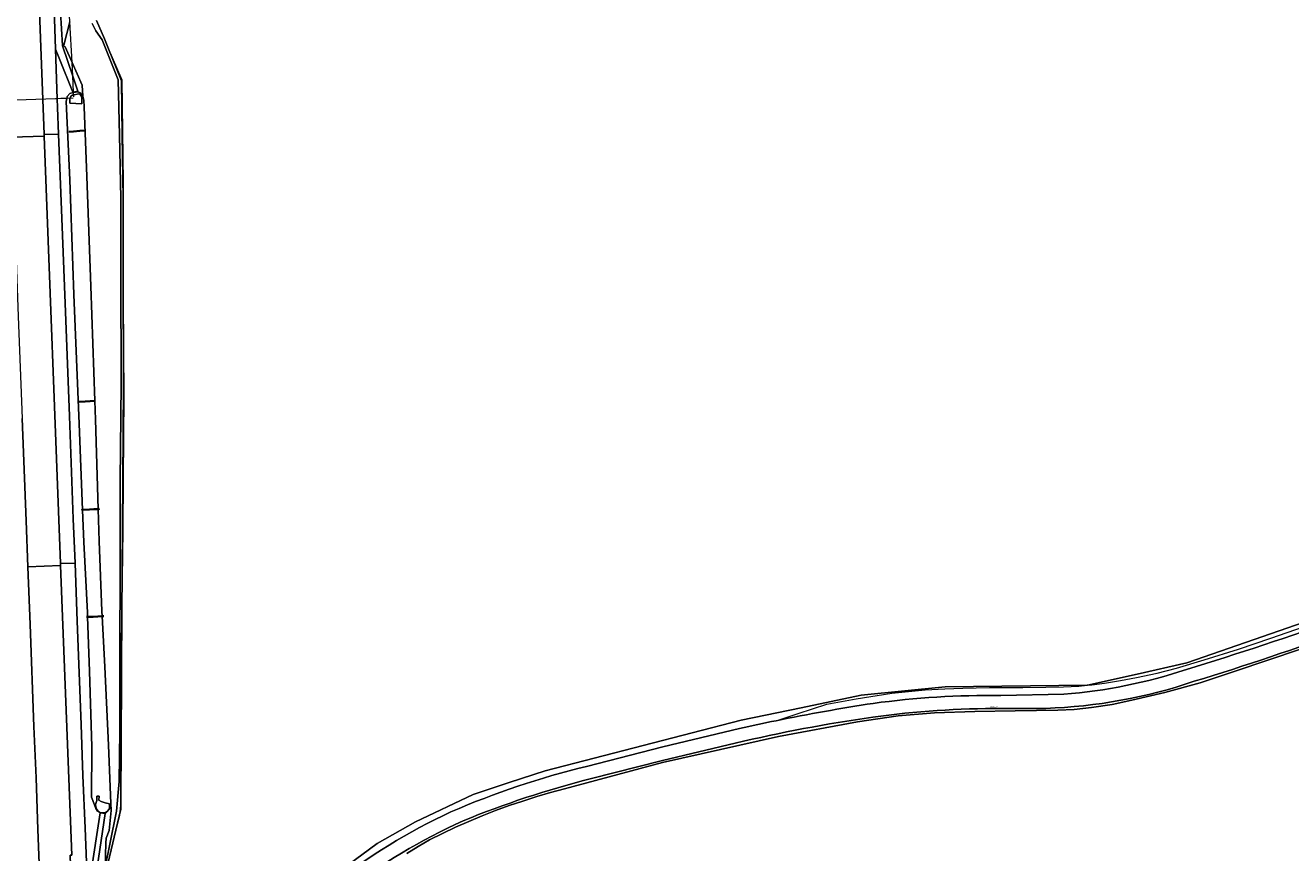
# Model space of a CAD drawing. Header units: metres. Extents: x 197700 to 204338, y 317132 to 325229.
# Tile 457 of 656: x 201356 to 201650, y 318921 to 319114. Entities that reach past the tile are written whole.
import ezdxf
from ezdxf.enums import TextEntityAlignment as Align

# ---------------------------------------------------------------- set-up
doc = ezdxf.new("R2010")
doc.units = ezdxf.units.M
for name, color, linetype, lineweight in [('B-WE-FV-GELEIDING_WILDRASTER-G', 80, 'Continuous', 18), ('B-WE-GK-BESCHOEIING-G', 130, 'GK-BESCHOEIING', 35), ('B-WE-GR-BOUWLAND-GV', 80, 'Continuous', 13), ('B-WE-GR-GRAS-GV', 60, 'Continuous', 13), ('B-WE-IE-TERREINAFSCHEIDING_KUNSTMATIG_HEKWERK-G', 20, 'IE-TERREINAFSCHEIDING-KUNSTMATIG', 18), ('B-WE-IE-TERREINAFSCHEIDING_KUNSTMATIG_MUUR-GV', 90, 'Continuous', 18), ('B-WE-KW-KUNSTWERK_DUIKER-G', 170, 'Continuous', 18), ('B-WE-OG-TERREIN_CULTUURSCHEIDING-GV', 7, 'Continuous', 18), ('B-WE-OG-TOPOGRAFIE-T18', 10, 'Continuous', 18), ('B-WE-OG-WATER_GREPPEL-GV', 160, 'Continuous', 18), ('B-WE-VH-ONVERHARD-GV', 252, 'Continuous', 18), ('B-WE-VH-VERHARDING_ASFALT-GV', 252, 'Continuous', 18), ('B-WE-VH-VERHARDING_BETONSTRAATSTEEN-GV', 252, 'Continuous', 18), ('B-WE-VH-VERHARDING_GRASBETONSTEEN-GV', 70, 'Continuous', 18)]:
    doc.layers.add(name, color=color, linetype=linetype, lineweight=lineweight)
doc.styles.add('NLCS-ISO-M200-T18', font='NLCS-ISO.ttf', dxfattribs={"height": 0.36})
doc.linetypes.add('GK-BESCHOEIING', pattern='A,30,-5,[1,NLCS.SHX,S=1,R=0,X=0,Y=0],-5', length=40)
doc.linetypes.add('IE-TERREINAFSCHEIDING-KUNSTMATIG', pattern='A,4,[82,NLCS.SHX,S=0.75,R=90,X=0,Y=0],4,-2', length=10)

msp = doc.modelspace()

# ---------------------------------------------------------------- linework, layer by layer
at = {"layer": 'B-WE-FV-GELEIDING_WILDRASTER-G'}
for points in [[(201375.133, 319108.545), (201374.338, 319110.479), (201372.494, 319114.685)], [(201375.639, 318895.849), (201375.033, 318900.238), (201373.482, 318911.47), (201374.778, 318916.9), (201378.173, 318931.243), (201378.162, 318937.5), (201378.156, 318949.414), (201378.334, 318967.609), (201378.489, 318986.43), (201378.652, 319007.626), (201378.828, 319029.764), (201378.742, 319055.934), (201378.736, 319073.311), (201378.522, 319088.156), (201378.353, 319100.715), (201375.133, 319108.545)]]:
    msp.add_lwpolyline(points, dxfattribs=at)
at = {"layer": 'B-WE-GK-BESCHOEIING-G'}
for points in [[(201366.087, 319088.83), (201367.199, 319088.92), (201368.66, 319089.039), (201369.805, 319089.132)], [(201368.451, 319026.003), (201369.904, 319026.085), (201371.043, 319026.149), (201372.098, 319026.208), (201372.114, 319026.209)], [(201369, 319000.848), (201369.269, 319000.864), (201370.879, 319000.96), (201371.922, 319001.022), (201372.906, 319001.08), (201373.174, 319001.096)], [(201370.201, 318975.969), (201370.454, 318975.98), (201371.755, 318976.037), (201372.856, 318976.086), (201373.828, 318976.129), (201374.242, 318976.147)]]:
    msp.add_lwpolyline(points, dxfattribs=at)
at = {"layer": 'B-WE-GR-BOUWLAND-GV'}
for points in [[(201372.494, 319114.685), (201374.338, 319110.479), (201375.133, 319108.545), (201378.353, 319100.715), (201378.522, 319088.156), (201378.736, 319073.311), (201378.742, 319055.934), (201378.828, 319029.764), (201378.652, 319007.626), (201378.489, 318986.43), (201378.334, 318967.609), (201378.156, 318949.414), (201378.162, 318937.5), (201378.173, 318931.243), (201374.778, 318916.9)], [(201430.987, 318918.203), (201437.815, 318923.263), (201446.705, 318928.343), (201460.146, 318934.693), (201468.507, 318937.445), (201476.868, 318940.197), (201499.675, 318946.071), (201522.482, 318951.944), (201536.407, 318954.866), (201550.332, 318957.787), (201569.92, 318959.694), (201602.911, 318960.075), (201603.033, 318960.086), (201614.564, 318962.684), (201626.138, 318965.291), (201672.871, 318981.472)]]:
    msp.add_lwpolyline(points, dxfattribs=at)
at = {"layer": 'B-WE-GR-GRAS-GV'}
msp.add_lwpolyline([(201660.165, 318971.012), (201637.398, 318963.351), (201629.188, 318960.659), (201620.969, 318958.384), (201613.321, 318956.612), (201608.756, 318955.59), (201603.939, 318954.927), (201599.897, 318954.446), (201596.083, 318954.288), (201586.153, 318954.15), (201576.802, 318953.991), (201567.448, 318953.675), (201558.956, 318953.005), (201549.517, 318951.604), (201531.181, 318948.176), (201504.162, 318942.127), (201481.396, 318935.978), (201478.141, 318935.112), (201474.907, 318934.173), (201471.695, 318933.161), (201468.506, 318932.078), (201465.343, 318930.923), (201462.207, 318929.697), (201459.099, 318928.401), (201456.021, 318927.036), (201452.975, 318925.601), (201449.962, 318924.099), (201447.302, 318922.558), (201444.671, 318920.968)], dxfattribs=at)
at = {"layer": 'B-WE-IE-TERREINAFSCHEIDING_KUNSTMATIG_HEKWERK-G'}
for points in [[(201376.289, 318882.586), (201376.926, 318886.614), (201374.239, 318906.812), (201373.476, 318911.567), (201377.97, 318929.903), (201378.254, 318932.876), (201378.392, 318961.575), (201378.487, 318979.229), (201378.684, 318996.13), (201378.787, 319008.22), (201378.944, 319027.17), (201378.832, 319049.737), (201378.821, 319067.828), (201378.775, 319077.026), (201378.487, 319100.857), (201375.218, 319108.377), (201375.147, 319108.548)], [(201603.033, 318960.086), (201604.033, 318960.175), (201606.935, 318960.544), (201610.687, 318961.154), (201614.443, 318961.887), (201619.198, 318962.891), (201623.694, 318964.039), (201630.118, 318966.006), (201638.143, 318968.496), (201645.655, 318971.069), (201657.077, 318974.97), (201667.092, 318978.589), (201673.946, 318981.32)], [(201660.165, 318971.012), (201637.398, 318963.351), (201629.188, 318960.659), (201620.969, 318958.384), (201613.321, 318956.612), (201608.756, 318955.59), (201603.939, 318954.927), (201599.897, 318954.446), (201596.083, 318954.288), (201586.153, 318954.15), (201576.802, 318953.991), (201567.448, 318953.675), (201558.956, 318953.005), (201549.517, 318951.604), (201531.181, 318948.176), (201504.162, 318942.127), (201481.396, 318935.978), (201478.141, 318935.112), (201474.907, 318934.173), (201471.695, 318933.161), (201468.506, 318932.078), (201465.343, 318930.923), (201462.207, 318929.697), (201459.099, 318928.401), (201456.021, 318927.036), (201452.975, 318925.601), (201449.962, 318924.099), (201447.302, 318922.558), (201444.671, 318920.968)], [(201535.741, 318953.504), (201542.364, 318955.648), (201549.193, 318956.946), (201557.507, 318958.207), (201565.291, 318959.04), (201569.826, 318959.286), (201573.991, 318959.403), (201580.23, 318959.558), (201587.992, 318959.541), (201593.33, 318959.612), (201597.396, 318959.746), (201601.024, 318959.907), (201602.911, 318960.075)], [(201602.911, 318960.075), (201603.033, 318960.086)], [(201530.59, 318951.837), (201535.741, 318953.504)]]:
    msp.add_lwpolyline(points, dxfattribs=at)
at = {"layer": 'B-WE-IE-TERREINAFSCHEIDING_KUNSTMATIG_MUUR-GV'}
msp.add_lwpolyline([(201364.144, 319116.627), (201364.588, 319108.933), (201364.689, 319108.933), (201364.895, 319108.944), (201366.334, 319114.415)], dxfattribs=at)
at = {"layer": 'B-WE-KW-KUNSTWERK_DUIKER-G'}
for points in [[(201367.25, 319096.999), (201367.198, 319097.989), (201367.193, 319098.082), (201367.001, 319101.736), (201366.831, 319104.955), (201366.334, 319114.415), (201366.092, 319119.014), (201366.07, 319119.422), (201366.037, 319120.055), (201365.888, 319122.889), (201365.845, 319123.704), (201365.366, 319132.806), (201365.296, 319134.138), (201365.176, 319136.414), (201365.089, 319138.067), (201365.074, 319138.361), (201364.791, 319143.732), (201364.499, 319149.292), (201364.328, 319152.54), (201364.265, 319153.737), (201364.248, 319154.048), (201364.232, 319154.36)], [(201367.117, 319096.66), (201367.085, 319096.659), (201365.617, 319096.606), (201364.199, 319096.556), (201363.392, 319096.527), (201362.994, 319096.512), (201356.17, 319096.268), (201352.832, 319096.149), (201352.415, 319096.134), (201350.086, 319096.051), (201349.892, 319096.044), (201347.438, 319095.956), (201347.019, 319095.941), (201343.687, 319095.822), (201340.329, 319095.702), (201340.034, 319095.691), (201339.503, 319095.672), (201338.659, 319095.642), (201337.549, 319095.602), (201336.259, 319095.556)]]:
    msp.add_lwpolyline(points, dxfattribs=at)
at = {"layer": 'B-WE-OG-TERREIN_CULTUURSCHEIDING-GV'}
for points in [[(201672.871, 318981.472), (201626.138, 318965.291), (201614.564, 318962.684), (201603.033, 318960.086), (201602.911, 318960.075), (201569.92, 318959.694), (201550.332, 318957.787), (201536.407, 318954.866), (201522.482, 318951.944), (201499.675, 318946.071), (201476.868, 318940.197), (201468.507, 318937.445), (201460.146, 318934.693), (201446.705, 318928.343), (201437.815, 318923.263), (201430.987, 318918.203), (201424.159, 318913.143), (201421.54, 318910.77), (201418.807, 318908.263), (201417.256, 318906.871), (201413.05, 318903.049), (201401.726, 318890.137)], [(201444.671, 318920.968), (201447.302, 318922.558), (201449.962, 318924.099), (201452.975, 318925.601), (201456.021, 318927.036), (201459.099, 318928.401), (201462.207, 318929.697), (201465.343, 318930.923), (201468.506, 318932.078), (201471.695, 318933.161), (201474.907, 318934.173), (201478.141, 318935.112), (201481.396, 318935.978), (201504.162, 318942.127), (201531.181, 318948.176), (201549.517, 318951.604), (201558.956, 318953.005), (201567.448, 318953.675), (201576.802, 318953.991), (201586.153, 318954.15), (201596.083, 318954.288), (201599.897, 318954.446), (201603.939, 318954.927), (201608.756, 318955.59), (201613.321, 318956.612), (201620.969, 318958.384), (201629.188, 318960.659), (201637.398, 318963.351), (201660.165, 318971.012)], [(201582.851, 318957.724), (201597.485, 318958)], [(201593.289, 318954.71), (201583.067, 318954.69)], [(201486.515, 318941.214), (201504.257, 318945.79), (201522.088, 318950.015)], [(201521.044, 318946.624), (201504.168, 318942.59), (201487.355, 318938.302)]]:
    msp.add_lwpolyline(points, dxfattribs=at)
for points in [[(201626.011, 318963.779, 0.0138442), (201661.893, 318975.678)], [(201663.123, 318972.914, -0.0153116), (201627.822, 318960.999)], [(201597.485, 318958, 0.0620784), (201626.011, 318963.779)], [(201627.822, 318960.999, -0.0733486), (201593.289, 318954.71)], [(201530.59, 318951.837, -0.0123718), (201553.185, 318955.876)], [(201553.185, 318955.876, -0.0359367), (201582.851, 318957.724)], [(201553.065, 318952.681, 0.021208), (201521.044, 318946.624)], [(201583.067, 318954.69, 0.0336984), (201553.065, 318952.681)], [(201522.088, 318950.015, -0.0046428), (201530.59, 318951.837)], [(201454.922, 318930.62, -0.0427339), (201486.515, 318941.214)], [(201487.355, 318938.302, 0.0346927), (201457.774, 318928.552)], [(201427.143, 318913.604, -0.056486), (201454.922, 318930.62)], [(201457.774, 318928.552, 0.0578511), (201430.134, 318911.952)]]:
    msp.add_lwpolyline(points, format="xyb", dxfattribs=at)
at = {"layer": 'B-WE-OG-WATER_GREPPEL-GV'}
for points in [[(201369.296, 319097.129), (201368.745, 319097.876), (201368.19, 319098.125), (201367.198, 319097.989), (201367.113, 319097.977), (201366.305, 319097.752), (201365.688, 319097.034), (201365.617, 319096.606), (201365.49, 319095.848), (201366.338, 319077.679), (201367.261, 319051.015), (201368.474, 319020.922), (201369.269, 319000.864), (201369.565, 318993.403), (201370.417, 318976.981), (201370.454, 318975.98), (201370.917, 318963.376), (201371.453, 318945.795), (201371.385, 318934.017), (201372.013, 318932.247), (201372.396, 318931.414), (201372.765, 318930.783), (201373.29, 318930.47), (201374.14, 318930.334), (201374.533, 318930.347), (201374.86, 318930.557), (201375.466, 318931.2), (201375.716, 318931.915), (201375.851, 318932.615), (201375.278, 318946.14), (201374.47, 318964.38), (201373.828, 318976.129), (201373.763, 318977.312), (201373.144, 318993.587), (201372.906, 319001.08), (201372.244, 319021.883), (201372.098, 319026.208), (201371.196, 319052.888), (201370.24, 319078.433), (201369.682, 319094.602), (201369.53, 319096.184)], [(201366.276, 319095.499), (201366.302, 319096.452), (201366.573, 319097.116), (201366.915, 319097.381), (201368.42, 319097.697), (201368.704, 319097.473), (201369.099, 319096.876), (201369.12, 319095.317)], [(201373.576, 318933.056), (201374.562, 318932.765), (201375.538, 318932.501), (201375.549, 318931.882), (201375.503, 318931.42), (201375.065, 318930.813), (201374.5, 318930.387), (201373.291, 318930.513), (201372.988, 318930.71), (201372.624, 318931.15), (201372.366, 318931.8), (201372.272, 318932.381), (201372.569, 318933.247), (201372.575, 318934.285), (201373.095, 318934.302), (201373.092, 318933.349)]]:
    msp.add_lwpolyline(points, close=True, dxfattribs=at)
at = {"layer": 'B-WE-VH-ONVERHARD-GV'}
for points in [[(201366.334, 319114.415), (201364.895, 319108.944), (201364.689, 319108.933), (201365.2, 319108.562), (201366.831, 319104.955), (201369.209, 319099.698), (201369.296, 319097.129), (201369.53, 319096.184), (201369.682, 319094.602), (201370.24, 319078.433), (201371.196, 319052.888), (201372.098, 319026.208), (201372.244, 319021.883), (201372.906, 319001.08), (201373.144, 318993.587), (201373.763, 318977.312), (201373.828, 318976.129), (201374.47, 318964.38), (201375.278, 318946.14), (201375.851, 318932.615), (201375.911, 318930.92), (201375.427, 318926.279), (201374.783, 318924.516), (201374.694, 318923.338), (201374.491, 318917.768), (201375.596, 318923.126), (201377.166, 318930.798), (201377.82, 318937.691), (201377.91, 318949.49), (201377.964, 318967.72), (201377.988, 318987.439), (201378.043, 319007.607), (201378.24, 319030.239), (201378.141, 319055.878), (201378.18, 319073.387), (201377.882, 319088.021), (201377.589, 319100.878), (201373.822, 319110.186), (201372.33, 319112.312), (201371.471, 319114.041)], [(201374.778, 318916.9), (201378.173, 318931.243), (201378.162, 318937.5), (201378.156, 318949.414), (201378.334, 318967.609), (201378.489, 318986.43), (201378.652, 319007.626), (201378.828, 319029.764), (201378.742, 319055.934), (201378.736, 319073.311), (201378.522, 319088.156), (201378.353, 319100.715), (201375.133, 319108.545), (201374.338, 319110.479), (201372.494, 319114.685)], [(201371.471, 319114.041), (201372.33, 319112.312), (201373.822, 319110.186), (201377.589, 319100.878), (201377.882, 319088.021), (201378.18, 319073.387), (201378.141, 319055.878), (201378.24, 319030.239), (201378.043, 319007.607), (201377.988, 318987.439), (201377.964, 318967.72), (201377.91, 318949.49), (201377.82, 318937.691), (201377.166, 318930.798), (201375.596, 318923.126), (201374.491, 318917.768), (201374.694, 318923.338), (201374.783, 318924.516), (201375.427, 318926.279), (201375.911, 318930.92), (201375.851, 318932.615), (201375.716, 318931.915), (201375.466, 318931.2), (201374.86, 318930.557), (201374.533, 318930.347), (201374.14, 318930.334), (201373.29, 318930.47), (201372.765, 318930.783), (201372.396, 318931.414), (201372.013, 318932.247), (201371.385, 318934.017), (201371.453, 318945.795), (201370.917, 318963.376), (201370.454, 318975.98), (201370.417, 318976.981), (201369.565, 318993.403), (201369.269, 319000.864), (201368.474, 319020.922), (201367.261, 319051.015), (201366.338, 319077.679), (201365.49, 319095.848), (201365.617, 319096.606), (201365.688, 319097.034), (201366.305, 319097.752), (201367.113, 319097.977), (201367.198, 319097.989), (201368.19, 319098.125), (201368.745, 319097.876), (201369.296, 319097.129), (201369.209, 319099.698), (201366.831, 319104.955), (201365.2, 319108.562), (201364.689, 319108.933), (201364.588, 319108.933), (201364.592, 319108.86), (201367.001, 319101.736), (201368.171, 319098.275), (201367.193, 319098.082), (201367.03, 319098.05), (201363.813, 319105.971), (201362.98, 319108.021), (201363.392, 319096.527), (201363.464, 319094.507), (201363.703, 319088.291), (201364.38, 319070.682), (201365.266, 319046.979), (201366.214, 319022.661), (201367.123, 318998.833), (201367.523, 318988.475), (201368.043, 318975.021), (201368.963, 318950.975), (201369.364, 318939.12), (201369.863, 318926.851), (201370.333, 318914.982)], [(201359.308, 318914.569), (201358.888, 318926.561), (201358.444, 318938.578), (201357.968, 318950.49), (201357.069, 318974.206), (201356.557, 318987.628), (201356.15, 318998.306), (201355.223, 319022.105)], [(201371.146, 318915.743), (201373.368, 318930.426), (201374.514, 318930.231), (201371.707, 318911.373)]]:
    msp.add_lwpolyline(points, dxfattribs=at)
at = {"layer": 'B-WE-VH-VERHARDING_ASFALT-GV'}
for points in [[(201351.657, 319116.918), (201352.415, 319096.134), (201352.483, 319094.255), (201352.74, 319087.555), (201360.34, 319087.846), (201360.327, 319088.197), (201357.36, 319165.684), (201359.712, 319165.774), (201357.85, 319187.824), (201348.88, 319187.48), (201349.773, 319165.355), (201350.668, 319142.391), (201350.863, 319137.552), (201350.889, 319136.908), (201350.901, 319136.595), (201350.935, 319135.753), (201350.965, 319134.958), (201351.057, 319132.562), (201351.121, 319130.902), (201351.469, 319121.832), (201351.501, 319120.984), (201351.594, 319118.569), (201351.618, 319117.943), (201351.634, 319117.53)], [(201362.98, 319108.021), (201362.644, 319117.411), (201362.593, 319118.654), (201362.576, 319119.065), (201362.551, 319119.696), (201362.442, 319122.368), (201362.408, 319123.183), (201362.036, 319132.294), (201361.98, 319133.682), (201361.882, 319136.076), (201361.858, 319136.662), (201361.817, 319137.728), (201361.806, 319138.027), (201361.596, 319143.543), (201361.241, 319147.736), (201359.712, 319165.774), (201357.36, 319165.684), (201360.327, 319088.197), (201363.703, 319088.291), (201363.464, 319094.507), (201363.392, 319096.527)], [(201364.166, 318987.919), (201364.148, 318988.386), (201360.34, 319087.846), (201352.74, 319087.555), (201353.42, 319069.801), (201354.329, 319045.893), (201355.223, 319022.105), (201356.15, 318998.306), (201356.557, 318987.628)], [(201363.703, 319088.291), (201360.327, 319088.197), (201360.34, 319087.846), (201364.148, 318988.386), (201367.523, 318988.475), (201367.123, 318998.833), (201366.214, 319022.661), (201365.266, 319046.979), (201364.38, 319070.682)], [(201356.557, 318987.628), (201357.069, 318974.206), (201357.968, 318950.49), (201358.444, 318938.578), (201358.888, 318926.561), (201359.308, 318914.569), (201359.748, 318900.013), (201359.754, 318899.81), (201359.939, 318890.838), (201359.979, 318887.629), (201367.439, 318887.733), (201366.394, 318920.559), (201366.744, 318920.572), (201364.166, 318987.919)], [(201371.422, 318886.881), (201371.251, 318891.166), (201370.853, 318902.761), (201370.486, 318911.386), (201370.333, 318914.982), (201369.863, 318926.851), (201369.364, 318939.12), (201368.963, 318950.975), (201368.043, 318975.021), (201367.523, 318988.475), (201364.148, 318988.386), (201364.166, 318987.919), (201366.744, 318920.572), (201366.394, 318920.559), (201367.439, 318887.733), (201367.463, 318886.917)]]:
    msp.add_lwpolyline(points, close=True, dxfattribs=at)
for points in [[(201661.893, 318975.678, -0.0138442), (201626.011, 318963.779)], [(201627.822, 318960.999, 0.0153116), (201663.123, 318972.914)], [(201626.011, 318963.779, -0.0620784), (201597.485, 318958)], [(201593.289, 318954.71, 0.0733486), (201627.822, 318960.999)], [(201553.185, 318955.876, 0.0123718), (201530.59, 318951.837)], [(201582.851, 318957.724, 0.0359367), (201553.185, 318955.876)], [(201521.044, 318946.624, -0.021208), (201553.065, 318952.681)], [(201553.065, 318952.681, -0.0336984), (201583.067, 318954.69)], [(201530.59, 318951.837, 0.0046428), (201522.088, 318950.015)], [(201486.515, 318941.214, 0.0427339), (201454.922, 318930.62)], [(201457.774, 318928.552, -0.0346927), (201487.355, 318938.302)], [(201454.922, 318930.62, 0.056486), (201427.143, 318913.604)], [(201430.134, 318911.952, -0.0578511), (201457.774, 318928.552)]]:
    msp.add_lwpolyline(points, format="xyb", dxfattribs=at)
for points in [[(201597.485, 318958), (201582.851, 318957.724)], [(201583.067, 318954.69), (201593.289, 318954.71)], [(201522.088, 318950.015), (201504.257, 318945.79), (201486.515, 318941.214)], [(201487.355, 318938.302), (201504.168, 318942.59), (201521.044, 318946.624)]]:
    msp.add_lwpolyline(points, dxfattribs=at)
at = {"layer": 'B-WE-VH-VERHARDING_BETONSTRAATSTEEN-GV'}
for points in [[(201366.276, 319095.499), (201369.12, 319095.317), (201369.099, 319096.876), (201368.704, 319097.473), (201368.42, 319097.697), (201366.915, 319097.381), (201366.573, 319097.116), (201366.302, 319096.452)], [(201373.576, 318933.056), (201373.092, 318933.349), (201373.095, 318934.302), (201372.575, 318934.285), (201372.569, 318933.247), (201372.272, 318932.381), (201372.366, 318931.8), (201372.624, 318931.15), (201372.988, 318930.71), (201373.291, 318930.513), (201374.5, 318930.387), (201375.065, 318930.813), (201375.503, 318931.42), (201375.549, 318931.882), (201375.538, 318932.501), (201374.562, 318932.765)]]:
    msp.add_lwpolyline(points, close=True, dxfattribs=at)
at = {"layer": 'B-WE-VH-VERHARDING_GRASBETONSTEEN-GV'}
for points in [[(201362.644, 319117.411), (201362.98, 319108.021), (201363.813, 319105.971), (201367.03, 319098.05), (201367.193, 319098.082), (201368.171, 319098.275), (201367.001, 319101.736), (201364.592, 319108.86), (201364.588, 319108.933), (201364.144, 319116.627)], [(201371.707, 318911.373), (201374.514, 318930.231), (201373.368, 318930.426), (201371.146, 318915.743)]]:
    msp.add_lwpolyline(points, dxfattribs=at)

# ---------------------------------------------------------------- texts
at = {"layer": 'B-WE-OG-TOPOGRAFIE-T18', "style": 'NLCS-ISO-M200-T18'}
msp.add_text('Hamweg', height=0.36, rotation=359.9, dxfattribs=at).set_placement((201581.298, 318954.96), align=Align.MIDDLE)

doc.saveas('drawing.dxf')
